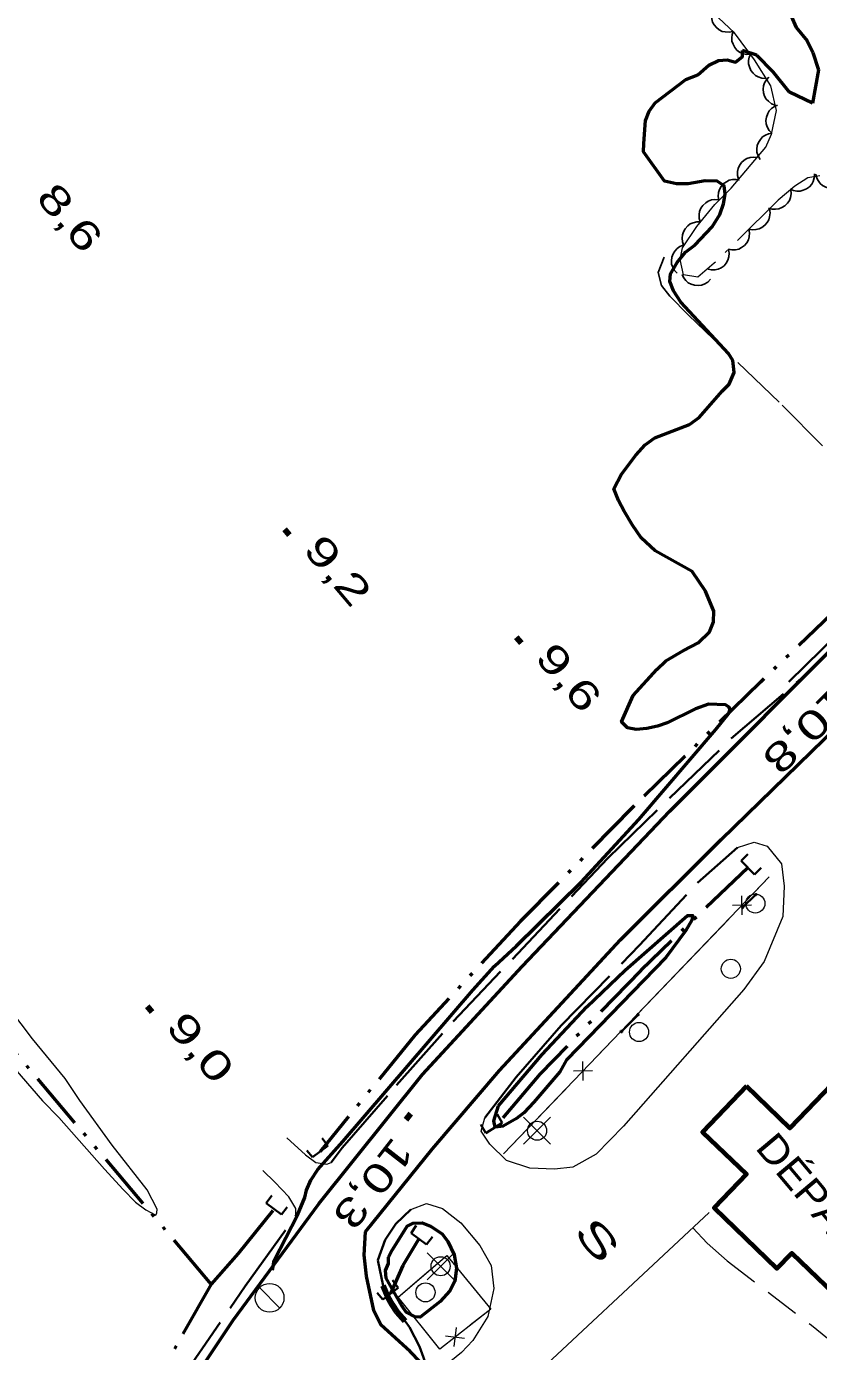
# Model space of a CAD drawing. Extents: x 386081 to 389416, y 5130568 to 5134082.
# Drawn here: x 387011.3 to 387094, y 5131941 to 5132079.6 of the extents above; entities that cross this region are included whole.
import ezdxf
from ezdxf.enums import TextEntityAlignment as Align

# ---------------------------------------------------------------- set-up
doc = ezdxf.new("R2010")
doc.units = 0
doc.header["$LTSCALE"] = 1.2
for name, pattern in [('DASH_DOUBLE_DOT', [9.2, 5, -1.2, 0.3, -1.2, 0.3, -1.2]), ('DOT_DASHED', [7.7, 5, -1.2, 0.3, -1.2]), ('LONG_DASHED', [7.5, 6, -1.5]), ('MEDIUM_DASHED', [4.5, 3, -1.5])]:
    doc.linetypes.add(name, pattern=pattern)
for name, color, linetype, lineweight in [('1', 7, 'Continuous', 53), ('19', 7, 'Continuous', 13), ('2', 7, 'Continuous', 13), ('21', 7, 'LONG_DASHED', 35), ('26', 7, 'Continuous', 35), ('3', 7, 'Continuous', 140), ('31', 7, 'Continuous', 70), ('36', 7, 'Continuous', 13), ('37', 7, 'Continuous', 13), ('4', 7, 'DASH_DOUBLE_DOT', 53), ('41', 7, 'DOT_DASHED', 25), ('44', 7, 'Continuous', 25), ('52', 7, 'Continuous', 13)]:
    doc.layers.add(name, color=color, linetype=linetype, lineweight=lineweight)

msp = doc.modelspace()

# ---------------------------------------------------------------- linework, layer by layer
at = {"layer": '1', "linetype": 'LONG_DASHED'}
msp.add_lwpolyline([(387089.59, 5132084.18), (387091.67, 5132079.44), (387092.82, 5132078.05), (387093.41, 5132076.82), (387093.99, 5132075.01), (387093.38, 5132071.54), (387090.99, 5132072.7), (387089.27, 5132074.8), (387087.56, 5132076.54), (387086.08, 5132077.04)], dxfattribs=at)
at = {"layer": '1'}
msp.add_lwpolyline([(387036.96, 5131949.49), (387037.15, 5131950.53), (387039.58, 5131955.25), (387040.33, 5131957.09), (387040.52, 5131957.88), (387040.95, 5131958.93), (387041.7, 5131960.03), (387044.3, 5131962.96), (387057.88, 5131978.79), (387060.17, 5131981.29), (387062.46, 5131983.43), (387069.21, 5131990.08), (387075.22, 5131996.62), (387083.29, 5132006.04), (387084.59, 5132007.69), (387084.78, 5132008.12), (387084.66, 5132008.37), (387084.29, 5132008.62), (387082.5, 5132008.69), (387081.14, 5132008.21), (387078.18, 5132006.75), (387077.19, 5132006.39), (387076.08, 5132006.15), (387074.97, 5132006.04), (387074.05, 5132006.23), (387073.44, 5132006.85), (387074.63, 5132009.61), (387077.11, 5132012.3), (387078.04, 5132013.22), (387079.89, 5132014.31), (387081.44, 5132015.1), (387082.61, 5132016.26), (387083.05, 5132017.3), (387083.06, 5132018.41), (387082.21, 5132020.51), (387080.81, 5132022.55), (387076.94, 5132024.73), (387075.47, 5132026.09), (387074.56, 5132027.39), (387073.71, 5132028.87), (387073.1, 5132029.98), (387072.61, 5132031.22), (387073.42, 5132032.75), (387074.91, 5132034.71), (387075.9, 5132035.81), (387076.89, 5132036.54), (387080.54, 5132037.93), (387081.53, 5132038.67), (387083.94, 5132041.42), (387084.69, 5132042.15), (387085.19, 5132043.38), (387085.07, 5132044.61), (387084.59, 5132045.35), (387079.63, 5132050.74), (387078.84, 5132051.91), (387078.48, 5132052.9), (387078.54, 5132053.7), (387079.23, 5132054.87), (387080.1, 5132055.97), (387081.09, 5132056.7), (387082.88, 5132058.6), (387083.69, 5132059.88), (387084.07, 5132060.99), (387084.26, 5132062.03), (387084.14, 5132062.9), (387083.41, 5132063.39), (387082.18, 5132063.4), (387080.39, 5132063.1), (387079.16, 5132063.11), (387077.93, 5132063.37), (387075.73, 5132066.46), (387075.74, 5132067.32), (387075.94, 5132069.72), (387076.31, 5132070.7), (387076.93, 5132071.56), (387080.15, 5132074), (387081.39, 5132074.48), (387082.56, 5132075.52), (387083.55, 5132076.01), (387084.47, 5132076.06), (387085.34, 5132075.81), (387086.08, 5132076.42), (387086.08, 5132077.04)], dxfattribs=at)
for points in [[(387060.57, 5131966.69), (387065.12, 5131972.05), (387069.8, 5131977.04), (387073.81, 5131980.88), (387080.33, 5131986.58), (387080.86, 5131986.59), (387080.78, 5131986.12), (387080.15, 5131985.01), (387078.06, 5131982.2), (387067.68, 5131971.5), (387066.98, 5131970.26), (387064.26, 5131967.07), (387063.21, 5131965.97), (387062.46, 5131965.37), (387061.07, 5131964.55), (387060.24, 5131964.46), (387060.1, 5131965.13)], [(387049.09, 5131950.86), (387049.36, 5131951.42), (387051.04, 5131954.12), (387051.65, 5131954.42), (387052.6, 5131954.47), (387053.46, 5131954.12), (387054.69, 5131953.3), (387055.28, 5131952.51), (387055.93, 5131951.12), (387056.18, 5131949.7), (387056.02, 5131948.34), (387055.48, 5131947.36), (387054.46, 5131946.24), (387052.38, 5131944.58), (387051.85, 5131944.62), (387050.93, 5131945.12), (387050.46, 5131945.78), (387048.82, 5131948.66), (387048.75, 5131949.47), (387049.07, 5131950.19)]]:
    msp.add_lwpolyline(points, close=True, dxfattribs=at)
at = {"layer": '19', "linetype": 'MEDIUM_DASHED'}
for points in [[(387080.86, 5131953.93), (387082.37, 5131952.33), (387084.45, 5131950.47), (387093.27, 5131943.76), (387099.14, 5131939.04), (387102.33, 5131936.31), (387103.68, 5131935.44), (387105.51, 5131934.07), (387106.5, 5131933.57), (387107.48, 5131933.32), (387108.59, 5131933.19), (387109.7, 5131933.3), (387111.3, 5131933.9), (387116.38, 5131938.91), (387117.25, 5131940.5), (387117.88, 5131941.85), (387118.01, 5131943.69), (387117.9, 5131945.54), (387116.58, 5131950.1), (387114.78, 5131958.36), (387114.06, 5131961.07), (387113.58, 5131963.29), (387113.57, 5131965.79)], [(387038.47, 5131963.34), (387040.4, 5131961.58), (387041.49, 5131960.78), (387042.62, 5131960.59), (387043.08, 5131960.75)], [(387039.4, 5131955.21), (387039.38, 5131955.94), (387038.65, 5131957.16), (387037.19, 5131958.72), (387035.95, 5131959.91)]]:
    msp.add_lwpolyline(points, dxfattribs=at)
at = {"layer": '2'}
msp.add_lwpolyline([(387009.58, 5131971.07), (387012.91, 5131967.21), (387014.64, 5131965.47), (387019.39, 5131960.06), (387021.37, 5131957.94), (387022.66, 5131956.63), (387023.72, 5131955.82), (387024.77, 5131955.25), (387024.89, 5131955.5), (387024.9, 5131955.87), (387023.85, 5131957.92), (387020.21, 5131962.58), (387016.82, 5131967.24), (387015.28, 5131969.54), (387011.89, 5131973.71), (387008.19, 5131978.55)], dxfattribs=at)
at = {"layer": '21', "linetype": 'Continuous', "lineweight": 53}
for points in [[(387012.51, 5131910.8), (387021.08, 5131926.01), (387027.11, 5131935.62), (387032.84, 5131944.26), (387041.79, 5131956.43), (387052.62, 5131969.96), (387063.03, 5131981.26), (387078.48, 5131997.51), (387098.33, 5132017.4), (387121.9, 5132040.2), (387177.29, 5132094.24), (387231.65, 5132148.34), (387255.86, 5132172.16), (387275.84, 5132191.54), (387323.76, 5132237.29), (387346.1, 5132259.65), (387398.36, 5132310.48), (387454.62, 5132364.63)], [(387164.72, 5131800.51), (387132.8, 5131839.87), (387092.63, 5131890.18), (387081.09, 5131904.74), (387066.45, 5131922.63), (387054.56, 5131937.69), (387051.33, 5131941.01), (387048.28, 5131943.8), (387047.55, 5131945.3), (387046.77, 5131948.88), (387046.55, 5131951.09), (387046.66, 5131953.51), (387053.66, 5131962.18), (387060.66, 5131970.37), (387073.31, 5131984.05), (387083.84, 5131994.54), (387097.28, 5132007.63), (387119.07, 5132029.15), (387136.21, 5132045.69), (387190.72, 5132099), (387248.29, 5132155.99)]]:
    msp.add_lwpolyline(points, dxfattribs=at)
at = {"layer": '21'}
for points in [[(387090.92, 5132011.03), (387104.6, 5132024.53), (387129.07, 5132048.91), (387158.04, 5132077.13), (387165.08, 5132084.26)], [(387043.08, 5131960.75), (387044.25, 5131962.3), (387049.93, 5131968.86), (387055.84, 5131975.5), (387071.99, 5131992.58), (387084.89, 5132005.09), (387092.93, 5132011.99)], [(387059.16, 5131965.42), (387062.43, 5131969.67), (387067.13, 5131975.09), (387075.31, 5131983.48), (387081.35, 5131990), (387085.53, 5131993.71)], [(387011.46, 5131912.05), (387021.62, 5131928.95), (387027.4, 5131938.12), (387034.12, 5131947.83), (387039.4, 5131955.21)], [(387048.52, 5131947.86), (387047.95, 5131950.55), (387048.73, 5131952.66), (387049.85, 5131954.34), (387051.42, 5131955.86)], [(387053.18, 5131939.11), (387052.32, 5131941.54), (387051.28, 5131943.55), (387050.82, 5131944.17)]]:
    msp.add_lwpolyline(points, dxfattribs=at)
at = {"layer": '21', "lineweight": 140}
msp.add_lwpolyline([(387050.82, 5131944.17), (387050, 5131945.13), (387049.47, 5131945.91), (387049, 5131946.72), (387048.51, 5131947.88)], dxfattribs=at)
at = {"layer": '26'}
for p, q in [((387085.91, 5131992.29), (387086.61, 5131992.99)), ((387085.91, 5131992.29), (387086.61, 5131992.99)), ((387087.31, 5131990.89), (387085.91, 5131992.29)), ((387087.31, 5131990.89), (387085.91, 5131992.29)), ((387087.31, 5131990.89), (387088.01, 5131991.59)), ((387087.31, 5131990.89), (387088.01, 5131991.59)), ((387060.94, 5131964.92), (387059.24, 5131963.82)), ((387060.94, 5131964.92), (387059.24, 5131963.82)), ((387060.94, 5131964.92), (387060.44, 5131965.82)), ((387060.94, 5131964.92), (387060.44, 5131965.82)), ((387059.24, 5131963.82), (387058.74, 5131964.72)), ((387059.24, 5131963.82), (387058.74, 5131964.72)), ((387041.14, 5131961.32), (387040.54, 5131962.02)), ((387041.14, 5131961.32), (387040.54, 5131962.02)), ((387042.74, 5131962.52), (387041.14, 5131961.32)), ((387042.74, 5131962.52), (387041.14, 5131961.32)), ((387042.74, 5131962.52), (387042.14, 5131963.32)), ((387042.74, 5131962.52), (387042.14, 5131963.32)), ((387036.3, 5131956.51), (387036.9, 5131957.31)), ((387036.3, 5131956.51), (387036.9, 5131957.31)), ((387037.9, 5131955.31), (387036.3, 5131956.51)), ((387037.9, 5131955.31), (387036.3, 5131956.51)), ((387037.9, 5131955.31), (387038.5, 5131956.11)), ((387037.9, 5131955.31), (387038.5, 5131956.11)), ((387051.46, 5131953.39), (387051.96, 5131954.19)), ((387051.46, 5131953.39), (387051.96, 5131954.19)), ((387053.06, 5131952.19), (387051.46, 5131953.39)), ((387053.06, 5131952.19), (387051.46, 5131953.39)), ((387053.06, 5131952.19), (387053.66, 5131952.99)), ((387053.06, 5131952.19), (387053.66, 5131952.99)), ((387050.09, 5131947.65), (387049.49, 5131948.45)), ((387050.09, 5131947.65), (387049.49, 5131948.45)), ((387048.49, 5131946.45), (387047.89, 5131947.15)), ((387048.49, 5131946.45), (387047.89, 5131947.15)), ((387050.09, 5131947.65), (387048.49, 5131946.45)), ((387050.09, 5131947.65), (387048.49, 5131946.45))]:
    msp.add_line(p, q, dxfattribs=at)
at = {"layer": '3'}
for p, q in [((387038.2, 5132027), (387038.71, 5132026.39)), ((387062.43, 5132015.71), (387062.94, 5132015.1)), ((387023.85, 5131977.12), (387024.36, 5131976.51)), ((387051.38, 5131965.85), (387050.88, 5131965.23))]:
    msp.add_line(p, q, dxfattribs=at)
at = {"layer": '31'}
msp.add_lwpolyline([(387086.47, 5131968.73), (387081.87, 5131963.95), (387086.47, 5131959.53), (387083.09, 5131956.01), (387089.67, 5131949.67), (387091.23, 5131951.28), (387109.01, 5131934.17), (387117.86, 5131943.37), (387108.04, 5131952.81), (387109.84, 5131954.68), (387107.19, 5131957.22), (387105.25, 5131955.21), (387103.99, 5131956.42), (387112.25, 5131965), (387101.54, 5131975.3), (387091.02, 5131964.36)], close=True, dxfattribs=at)
at = {"layer": '36', "lineweight": 35}
for p, q in [((387086.07, 5131987.44), (387087.46, 5131988.78)), ((387073.42, 5131974.46), (387075.16, 5131976.22))]:
    msp.add_line(p, q, dxfattribs=at)
at = {"layer": '36'}
for p, q in [((387066.01, 5131962.67), (387063.19, 5131965.49)), ((387063.19, 5131962.67), (387066.01, 5131965.49)), ((387055.93, 5131948.5), (387053.11, 5131951.32)), ((387053.11, 5131948.5), (387055.93, 5131951.32)), ((387037.73, 5131945.54), (387035.61, 5131947.68))]:
    msp.add_line(p, q, dxfattribs=at)
for centre, radius in [((387087.403, 5131987.844), 1), ((387084.848, 5131981.02), 1), ((387075.258, 5131974.407), 1), ((387064.604, 5131964.085), 1), ((387054.524, 5131949.915), 1), ((387052.938, 5131947.18), 1), ((387036.66, 5131946.611), 1.5)]:
    msp.add_circle(centre, radius, dxfattribs=at)
at = {"layer": '36', "lineweight": 35}
for centre, radius in [((387087.463, 5131988.778), 0.0644), ((387086.074, 5131987.439), 0.0644), ((387075.158, 5131976.218), 0.0825), ((387073.418, 5131974.458), 0.0825)]:
    msp.add_circle(centre, radius, dxfattribs=at)
at = {"layer": '37'}
for p, q in [((387061.1, 5131961.67), (387088.85, 5131990.62)), ((387087.4, 5131989.1), (387088.85, 5131990.62)), ((387086.03, 5131986.66), (387085.99, 5131988.66)), ((387087.01, 5131987.68), (387085.01, 5131987.64)), ((387077.71, 5131979), (387084.63, 5131986.21)), ((387070.79, 5131971.78), (387077.71, 5131979)), ((387070.4, 5131970.35), (387068.4, 5131970.31)), ((387069.43, 5131969.33), (387069.38, 5131971.33)), ((387061.1, 5131961.67), (387068.02, 5131968.89)), ((387052.36, 5131948.65), (387055.17, 5131951.05)), ((387055.04, 5131942.63), (387057.03, 5131942.39)), ((387056.16, 5131943.51), (387055.92, 5131941.52))]:
    msp.add_line(p, q, dxfattribs=at)
msp.add_lwpolyline([(387055.17, 5131951.05), (387059.77, 5131945.44), (387054.44, 5131941.26), (387050.08, 5131946.69)], close=True, dxfattribs=at)
for points in [[(387055.17, 5131951.05), (387059.77, 5131945.44), (387057.61, 5131943.75)], [(387054.46, 5131941.28), (387054.44, 5131941.26), (387050.08, 5131946.69), (387052.36, 5131948.65)]]:
    msp.add_lwpolyline(points, dxfattribs=at)
at = {"layer": '4'}
for points in [[(387151.21, 5132072.28), (387138.35, 5132059.3), (387124.12, 5132045.36), (387111.96, 5132033.74), (387104.26, 5132026.59), (387087.94, 5132011), (387074.57, 5131997.88), (387062.88, 5131986), (387051.88, 5131974.12), (387041.94, 5131961.92)], [(387037, 5131955.76), (387033.38, 5131951.25), (387030.56, 5131948.05), (387003.65, 5131979.91), (386988.9, 5131998.01), (386984.35, 5132003.15)], [(387086.61, 5131991.59), (387075.43, 5131980.84), (387064.9, 5131970.01), (387060.14, 5131964.42)], [(387052.26, 5131952.79), (387050.56, 5131950), (387049.29, 5131947.05)], [(387030.56, 5131948.05), (387025.09, 5131938.43), (387017.34, 5131927.01), (387009.48, 5131914.4)]]:
    msp.add_lwpolyline(points, dxfattribs=at)
at = {"layer": '41'}
msp.add_lwpolyline([(387077.88, 5132055.43), (387077.25, 5132053.83), (387077.62, 5132052.47), (387078.47, 5132051.36), (387080.43, 5132049.38), (387085.57, 5132044.42), (387090.22, 5132039.96), (387095.22, 5132034.89), (387096.44, 5132033.16), (387097.78, 5132031.31), (387098.73, 5132029.34), (387099.09, 5132027.99), (387099.21, 5132026.64), (387098.7, 5132024.18)], dxfattribs=at)
at = {"layer": '44', "linetype": 'DOT_DASHED', "lineweight": 13}
msp.add_lwpolyline([(387094.13, 5132063.95), (387092.9, 5132063.72), (387091.54, 5132062.86), (387089.81, 5132061.4), (387083.12, 5132054.8), (387081.39, 5132053.34), (387079.91, 5132053.59), (387079.55, 5132055.19), (387079.81, 5132056.42), (387081.3, 5132058.62), (387083.16, 5132060.95), (387084.89, 5132062.66), (387088.49, 5132066.94), (387089.11, 5132068.29), (387089.62, 5132070.75), (387089.02, 5132073.33), (387087.32, 5132076.05), (387085.24, 5132078.89), (387078.76, 5132084.96)], dxfattribs=at)
at = {"layer": '44'}
for points in [[(387085.08, 5132079.04), (387084.67, 5132078.95), (387084.27, 5132078.98), (387083.94, 5132079.04), (387083.64, 5132079.21), (387083.34, 5132079.44), (387083.11, 5132079.74), (387082.94, 5132080.02), (387082.86, 5132080.36), (387082.84, 5132080.73), (387082.89, 5132081.09)], [(387086.88, 5132076.65), (387086.47, 5132076.63), (387086.07, 5132076.73), (387085.77, 5132076.86), (387085.49, 5132077.08), (387085.25, 5132077.36), (387085.08, 5132077.7), (387084.96, 5132078.01), (387084.95, 5132078.36), (387084.99, 5132078.73), (387085.11, 5132079.07)], [(387088.52, 5132074.13), (387088.1, 5132074.15), (387087.72, 5132074.28), (387087.42, 5132074.43), (387087.17, 5132074.67), (387086.94, 5132074.96), (387086.8, 5132075.32), (387086.71, 5132075.63), (387086.71, 5132075.98), (387086.78, 5132076.35), (387086.93, 5132076.68)], [(387089.49, 5132071.33), (387089.1, 5132071.48), (387088.77, 5132071.73), (387088.54, 5132071.96), (387088.38, 5132072.27), (387088.26, 5132072.63), (387088.24, 5132073.01), (387088.26, 5132073.33), (387088.38, 5132073.66), (387088.56, 5132073.99), (387088.81, 5132074.25)], [(387089.13, 5132068.39), (387088.84, 5132068.69), (387088.65, 5132069.06), (387088.54, 5132069.37), (387088.52, 5132069.72), (387088.57, 5132070.08), (387088.71, 5132070.44), (387088.86, 5132070.73), (387089.11, 5132070.98), (387089.41, 5132071.19), (387089.74, 5132071.33)], [(387087.9, 5132065.66), (387087.69, 5132066.02), (387087.58, 5132066.41), (387087.55, 5132066.74), (387087.61, 5132067.09), (387087.73, 5132067.43), (387087.95, 5132067.75), (387088.16, 5132068), (387088.46, 5132068.19), (387088.8, 5132068.33), (387089.15, 5132068.39)], [(387085.65, 5132063.57), (387085.54, 5132063.97), (387085.55, 5132064.38), (387085.6, 5132064.7), (387085.75, 5132065.02), (387085.96, 5132065.32), (387086.25, 5132065.57), (387086.52, 5132065.75), (387086.86, 5132065.85), (387087.23, 5132065.9), (387087.58, 5132065.86)], [(387083.6, 5132061.38), (387083.52, 5132061.79), (387083.57, 5132062.2), (387083.65, 5132062.52), (387083.83, 5132062.82), (387084.06, 5132063.1), (387084.38, 5132063.32), (387084.66, 5132063.48), (387085.01, 5132063.55), (387085.38, 5132063.56), (387085.73, 5132063.49)], [(387093.59, 5132064.15), (387093.57, 5132063.74), (387093.44, 5132063.35), (387093.3, 5132063.06), (387093.06, 5132062.8), (387092.76, 5132062.57), (387092.41, 5132062.43), (387092.1, 5132062.33), (387091.75, 5132062.34), (387091.38, 5132062.41), (387091.05, 5132062.55)], [(387096.52, 5132063.02), (387096.17, 5132062.78), (387095.78, 5132062.66), (387095.46, 5132062.6), (387095.11, 5132062.64), (387094.76, 5132062.74), (387094.43, 5132062.94), (387094.17, 5132063.14), (387093.96, 5132063.43), (387093.8, 5132063.76), (387093.72, 5132064.11)], [(387091.1, 5132062.49), (387091.14, 5132062.07), (387091.07, 5132061.67), (387090.96, 5132061.36), (387090.76, 5132061.07), (387090.5, 5132060.81), (387090.17, 5132060.61), (387089.87, 5132060.48), (387089.52, 5132060.44), (387089.15, 5132060.45), (387088.8, 5132060.55)], [(387081.67, 5132059.09), (387081.55, 5132059.49), (387081.55, 5132059.89), (387081.59, 5132060.22), (387081.73, 5132060.54), (387081.93, 5132060.85), (387082.22, 5132061.11), (387082.48, 5132061.3), (387082.82, 5132061.41), (387083.19, 5132061.46), (387083.55, 5132061.43)], [(387088.87, 5132060.48), (387088.95, 5132060.07), (387088.9, 5132059.66), (387088.82, 5132059.34), (387088.65, 5132059.04), (387088.41, 5132058.76), (387088.09, 5132058.54), (387087.81, 5132058.38), (387087.46, 5132058.31), (387087.09, 5132058.3), (387086.74, 5132058.37)], [(387079.95, 5132056.63), (387079.8, 5132057.02), (387079.76, 5132057.42), (387079.78, 5132057.75), (387079.9, 5132058.09), (387080.08, 5132058.41), (387080.34, 5132058.69), (387080.59, 5132058.9), (387080.91, 5132059.03), (387081.28, 5132059.12), (387081.64, 5132059.12)], [(387086.74, 5132058.37), (387086.81, 5132057.96), (387086.77, 5132057.55), (387086.69, 5132057.23), (387086.51, 5132056.93), (387086.27, 5132056.65), (387085.96, 5132056.43), (387085.67, 5132056.27), (387085.33, 5132056.2), (387084.96, 5132056.19), (387084.6, 5132056.26)], [(387079.24, 5132053.74), (387078.95, 5132054.04), (387078.77, 5132054.4), (387078.66, 5132054.71), (387078.64, 5132055.06), (387078.68, 5132055.43), (387078.83, 5132055.78), (387078.98, 5132056.07), (387079.23, 5132056.32), (387079.53, 5132056.53), (387079.86, 5132056.67)], [(387084.6, 5132056.26), (387084.68, 5132055.85), (387084.63, 5132055.45), (387084.55, 5132055.13), (387084.37, 5132054.82), (387084.14, 5132054.54), (387083.82, 5132054.32), (387083.54, 5132054.17), (387083.19, 5132054.1), (387082.82, 5132054.09), (387082.47, 5132054.16)], [(387082.72, 5132053.12), (387082.43, 5132052.81), (387082.07, 5132052.61), (387081.77, 5132052.49), (387081.42, 5132052.46), (387081.05, 5132052.49), (387080.69, 5132052.61), (387080.39, 5132052.75), (387080.13, 5132052.99), (387079.91, 5132053.29), (387079.76, 5132053.62)]]:
    msp.add_lwpolyline(points, dxfattribs=at)
at = {"layer": '52'}
for points in [[(387085.53, 5131993.71), (387087.28, 5131994.26), (387088.65, 5131993.84), (387090.14, 5131992), (387090.42, 5131989.66), (387090.27, 5131986.47), (387088.33, 5131981.78), (387086.22, 5131978.87), (387073.63, 5131964.57), (387070.76, 5131961.62), (387068.33, 5131960.29), (387066.43, 5131960.07), (387063.86, 5131960.16), (387061.4, 5131960.98), (387059.67, 5131962.69), (387058.77, 5131964.03), (387059.16, 5131965.42)], [(387051.42, 5131955.86), (387053.06, 5131956.48), (387054.71, 5131955.97), (387056.64, 5131954.46), (387058.63, 5131952.07), (387059.79, 5131950), (387060.09, 5131947.58), (387059.47, 5131944.65), (387057.89, 5131942.15), (387056.72, 5131940.88), (387055.02, 5131939.55), (387054.26, 5131939.53), (387053.18, 5131939.11)], [(387082.59, 5131955.55), (387060.89, 5131935.24), (387059.64, 5131933.8), (387059.23, 5131932.55), (387059.38, 5131931.57)]]:
    msp.add_lwpolyline(points, dxfattribs=at)

# ---------------------------------------------------------------- texts
at = {"layer": '3'}
for s, rotation, width, p in [('8,6    ', 310.294, 1.4, (387012.13, 5132061.57)), ('9,2    ', 310.294, 1.45, (387040.03, 5132024.78)), ('9,6    ', 310.294, 1.4, (387064.26, 5132013.49)), ('10,8   ', 224.372, 1.4, (387095.72, 5132010.88)), ('9,0    ', 310.294, 1.45, (387025.68, 5131974.9)), ('10,3   ', 232.023, 1.35, (387049.58, 5131963.61))]:
    msp.add_text(s, height=3, rotation=rotation, dxfattribs=dict(at, width=width)).set_placement(p)
at = {"layer": '31', "width": 1.1}
msp.add_text('DÉPANNEUR', height=3, rotation=310.03, dxfattribs=at).set_placement((387087.31, 5131962.26))
at = {"layer": '52', "width": 1.7}
msp.add_text('S', height=3, rotation=310.03, dxfattribs=at).set_placement((387069.76, 5131951.7), align=Align.CENTER)

doc.saveas('drawing.dxf')
